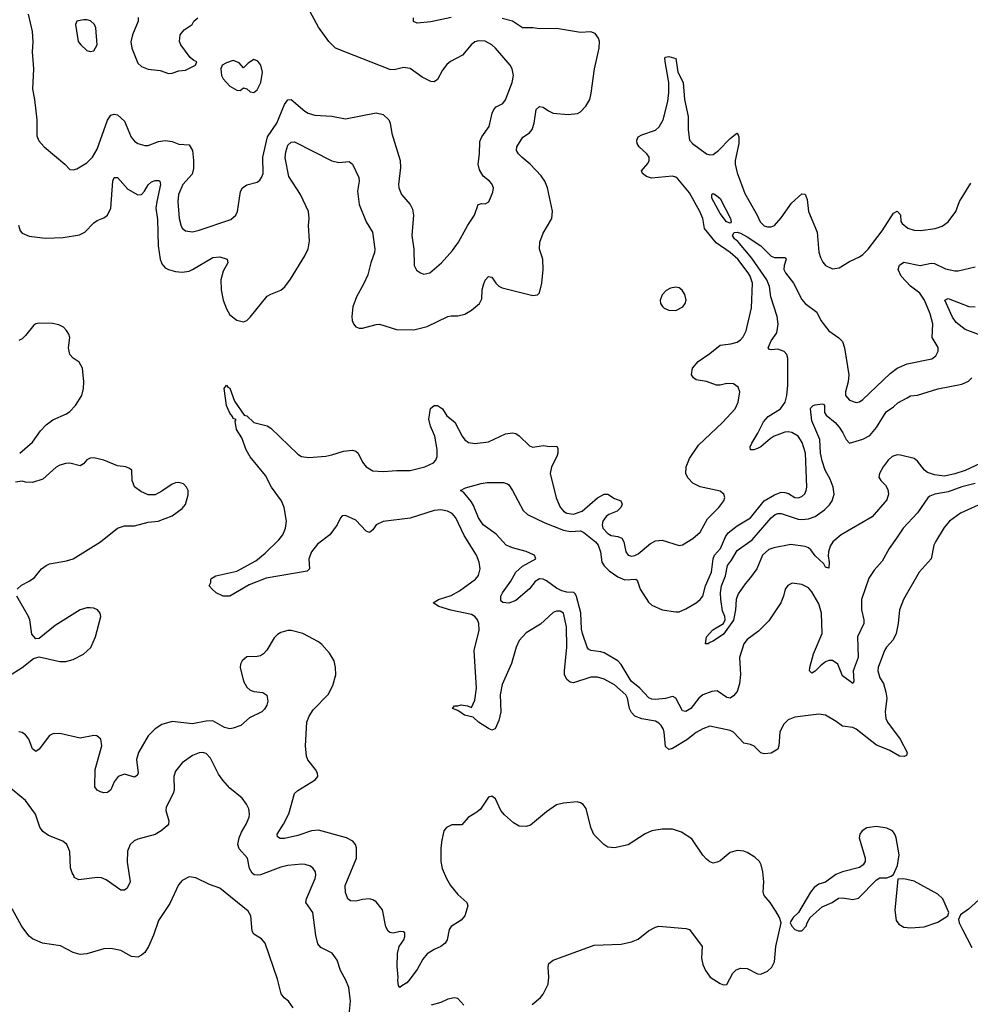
# Model space of a CAD drawing. Header units: inches. Extents: x 1682530 to 1839546, y 640742 to 791647.
# Tile 758 of 923: x 1760995 to 1766581, y 741711 to 747498. Entities that reach past the tile are written whole.
import ezdxf

# ---------------------------------------------------------------- set-up
doc = ezdxf.new("R2010")
doc.units = ezdxf.units.IN
doc.header["$MEASUREMENT"] = 0
doc.layers.add('B7764', color=7, linetype='Continuous')

msp = doc.modelspace()

# ---------------------------------------------------------------- linework, layer by layer
at = {"layer": 'B7764', "color": 5}
for points, elevation in [([(1761045.2, 747530), (1761069.2, 747429.2), (1761072.7, 747367.3), (1761067.4, 747310), (1761076.5, 747210), (1761070.3, 747090), (1761082, 747030), (1761095.9, 746910), (1761096.5, 746816.5), (1761107, 746787), (1761139.1, 746750), (1761260.7, 746650), (1761290, 746618), (1761310, 746616), (1761330, 746621), (1761390, 746657.6), (1761422, 746690), (1761450, 746736.3), (1761510, 746907.7), (1761530, 746937.1), (1761550, 746943.1), (1761570, 746938.7), (1761610, 746902), (1761650, 746808.7), (1761670, 746784.6), (1761690, 746770.3), (1761730, 746758), (1761750, 746759.5), (1761810, 746781.7), (1761850, 746787.6), (1761890, 746781.5), (1761930, 746767.4), (1761990, 746763), (1762010.2, 746730), (1762016.8, 746670), (1762016.1, 746623.9), (1762008.2, 746590), (1761954.5, 746530), (1761928.6, 746470), (1761923.2, 746430), (1761931.5, 746330), (1761943.9, 746283.9), (1761951.6, 746271.6), (1761970, 746257.1), (1762010, 746252), (1762050, 746260.9), (1762236.2, 746323.8), (1762265.1, 746350), (1762274, 746370), (1762292.3, 746487.7), (1762303.6, 746510), (1762330, 746528.2), (1762390, 746544), (1762405.6, 746554.4), (1762416.2, 746570), (1762425.8, 746594.2), (1762424.5, 746690), (1762450.6, 746810), (1762506.7, 746890), (1762550, 746999.5), (1762570, 747027), (1762590, 747028.7), (1762670, 746961.5), (1762690, 746949.1), (1762730, 746936.5), (1762830, 746930.2), (1762910, 746914.6), (1763090, 746951.5), (1763130, 746941.7), (1763163.7, 746910), (1763171.8, 746890), (1763181.1, 746830), (1763231.5, 746670), (1763232.6, 746630), (1763220.3, 746530), (1763222, 746510), (1763238.4, 746470), (1763290, 746412.7), (1763303.9, 746383.9), (1763308, 746350), (1763298.9, 746230), (1763311.8, 746150), (1763312.8, 746052.8), (1763326.7, 746026.7), (1763350, 746010.6), (1763370, 746002), (1763404, 746010), (1763474, 746070), (1763538, 746142), (1763573, 746190), (1763628.2, 746290), (1763667.8, 746350), (1763688.4, 746411.6), (1763710, 746417.1), (1763730, 746415.5), (1763751.4, 746428.6), (1763775.3, 746484.7), (1763778.4, 746510), (1763770, 746533.2), (1763756, 746550), (1763718.9, 746578.9), (1763696.6, 746616.6), (1763689.8, 746650), (1763696.5, 746710), (1763697.8, 746782.2), (1763710.6, 746809.4), (1763753.3, 746870), (1763771.4, 746948.6), (1763780.4, 746970), (1763794.6, 746985.4), (1763834.1, 747005.9), (1763850, 747028), (1763888.4, 747130), (1763896.3, 747170), (1763889.6, 747210), (1763876.9, 747230), (1763790, 747331.3), (1763770, 747351.2), (1763730, 747372.4), (1763690, 747374.3), (1763670, 747367.3), (1763648, 747350), (1763596.3, 747290), (1763527.1, 747252.9), (1763504.4, 747235.6), (1763479.2, 747200.8), (1763450, 747146), (1763430, 747132.3), (1763410, 747134), (1763360.6, 747160.6), (1763290, 747212), (1763250, 747217), (1763195.8, 747204.2), (1763170, 747205.6), (1762850.6, 747330.6), (1762812.3, 747370), (1762750, 747454.7), (1762687.6, 747570)], 740), ([(1760987, 746290), (1760997.2, 746257.2), (1761010, 746242.8), (1761050, 746226.7), (1761145, 746215), (1761250, 746217.9), (1761347.3, 746232.7), (1761376.9, 746250), (1761430, 746304.2), (1761450, 746318), (1761490, 746333.7), (1761510, 746348.5), (1761530.6, 746390), (1761541.7, 746550), (1761550, 746570.2), (1761570.6, 746570.6), (1761630, 746501.1), (1761690, 746469.3), (1761711, 746470), (1761728.5, 746490), (1761750, 746527.7), (1761770, 746545), (1761790, 746553), (1761812.7, 746552.7), (1761817.6, 746550), (1761823.2, 746530), (1761799.9, 746430), (1761795.6, 746390), (1761804.3, 746324.3), (1761808.5, 746168.5), (1761819.8, 746090), (1761830, 746062.4), (1761850, 746040.2), (1761870, 746029.2), (1761910, 746018), (1761950, 746013.7), (1761990, 746021), (1762010, 746029.4), (1762130, 746101.2), (1762170, 746104.7), (1762213.7, 746090), (1762217.4, 746070), (1762190, 746019.6), (1762176.1, 745970), (1762179.1, 745910), (1762190, 745850.6), (1762210, 745799.3), (1762230, 745764.4), (1762270, 745732.2), (1762310, 745721.6), (1762330, 745730.4), (1762350, 745750.3), (1762450, 745872.4), (1762470, 745885.3), (1762530, 745909.1), (1762552, 745928), (1762586.9, 745973.1), (1762670.4, 746109.6), (1762690, 746150.5), (1762697.7, 746197.7), (1762691.7, 746288.3), (1762696.1, 746330), (1762692.9, 746370), (1762645.8, 746470), (1762575.8, 746575.8), (1762554.2, 746685.8), (1762558.1, 746721.9), (1762570, 746760.3), (1762590, 746779), (1762610, 746779.7), (1762830, 746669.2), (1762870, 746658.5), (1762930, 746664.9), (1762950.3, 746650), (1762987.4, 746570), (1762990.2, 746550), (1762979.7, 746490), (1762990, 746411), (1763030, 746310.4), (1763068.5, 746250), (1763081.3, 746150), (1763079.7, 746130), (1763058.6, 746070), (1763040.7, 745999.3), (1763016.1, 745943.9), (1762974.9, 745870), (1762952.9, 745810), (1762946.6, 745753.4), (1762949, 745730), (1762955.8, 745710), (1762970, 745692.7), (1762990, 745684.6), (1763010, 745686), (1763090, 745707.4), (1763110, 745707.6), (1763210, 745677.3), (1763310, 745674.7), (1763390, 745694.7), (1763510, 745752.9), (1763530, 745758.3), (1763570, 745758), (1763610, 745767), (1763649.4, 745790), (1763696.2, 745830), (1763710, 745858), (1763713.3, 745910), (1763720, 745940), (1763730, 745967.3), (1763750, 745988), (1763770, 745984), (1763792.4, 745950), (1763810, 745932.4), (1763830, 745922.6), (1764010, 745876.3), (1764038.4, 745881.6), (1764050, 745892), (1764063.6, 745950), (1764071.1, 746030), (1764068.3, 746090), (1764049.7, 746150), (1764051.2, 746190), (1764070, 746242.8), (1764122.4, 746330), (1764126.3, 746373.7), (1764096, 746510), (1764080.4, 746550), (1764060, 746580), (1763994.7, 746650), (1763947.3, 746687.3), (1763926, 746710), (1763915.1, 746730), (1763915.8, 746750), (1763951.7, 746808.3), (1763990, 746834), (1764006.4, 746853.6), (1764018, 746890), (1764029.8, 746970), (1764050, 746988.7), (1764070, 746984.6), (1764102, 746962), (1764130, 746949.3), (1764218.2, 746941.8), (1764272.7, 746947.3), (1764290, 746957.6), (1764322, 746990), (1764344.4, 747030), (1764353, 747067), (1764372.9, 747210), (1764400.4, 747330), (1764402.4, 747370), (1764396.3, 747390), (1764377.1, 747417.1), (1764350, 747426), (1764290, 747423.5), (1764150, 747446.6), (1764050, 747444.4), (1764010, 747450.6), (1763950, 747450.8), (1763889.9, 747489.9), (1763830, 747504.9)], 720), ([(1761690.3, 747510.3), (1761691.6, 747490), (1761657, 747410), (1761648.7, 747368.7), (1761653.4, 747330), (1761690, 747242), (1761710, 747223.8), (1761750, 747207.3), (1761819.9, 747199.9), (1761870, 747181), (1761890, 747184.7), (1761930, 747198), (1761970, 747202), (1762028, 747230), (1762035.3, 747250), (1762018, 747258), (1761996.5, 747276.5), (1761942.7, 747350), (1761933.2, 747370), (1761937.2, 747410), (1761961.6, 747438.4), (1762009, 747470), (1762017.2, 747490), (1762041.2, 747510)], 760), ([(1763530, 747510.7), (1763410, 747485.1), (1763330, 747477), (1763308.2, 747488.2), (1763309.6, 747510)], 720), ([(1766670, 744664.6), (1766522.3, 744597.7), (1766459, 744550), (1766427.5, 744512.5), (1766375.5, 744430), (1766366.5, 744410), (1766350, 744329.6), (1766279.5, 744250), (1766187.6, 744090), (1766164.4, 744030), (1766156.1, 743950), (1766144.2, 743890), (1766127.1, 743852.9), (1766088.9, 743810), (1766077.4, 743790), (1766038.9, 743690), (1766037.4, 743670), (1766050, 743630.7), (1766070, 743597.3), (1766084.9, 743544.9), (1766089.5, 743509.5), (1766080.1, 743430), (1766083.8, 743390), (1766093.2, 743370), (1766168.2, 743270), (1766210.4, 743190), (1766205.8, 743174.2), (1766192.7, 743167.3), (1766164.5, 743170), (1766103.7, 743203.7), (1766030, 743233.2), (1765910, 743328), (1765890, 743336.9), (1765830, 743346), (1765793.2, 743373.2), (1765730, 743409.8), (1765690, 743416.4), (1765550, 743399), (1765510, 743382.8), (1765484, 743356), (1765462, 743310), (1765454.9, 743230), (1765449.1, 743210.9), (1765410, 743186.6), (1765370, 743182.4), (1765349.4, 743189.4), (1765310, 743228), (1765290, 743237.4), (1765250, 743245.1), (1765190, 743309.7), (1765170, 743320.4), (1765050, 743345.4), (1765010, 743330.8), (1764970, 743307.5), (1764914.8, 743265.2), (1764830, 743214.4), (1764809, 743209), (1764790, 743227), (1764781.3, 743310), (1764776.3, 743330), (1764764.8, 743350), (1764750, 743364.1), (1764730, 743374.4), (1764650, 743387.9), (1764610, 743404.2), (1764590, 743425.3), (1764577.3, 743450), (1764566.6, 743510), (1764556.3, 743530), (1764490, 743589.1), (1764430, 743622.3), (1764390, 743633.7), (1764350, 743632.8), (1764250, 743600.8), (1764230, 743605.1), (1764210, 743619.7), (1764197, 743650), (1764195.5, 743670), (1764209.8, 743810.2), (1764208.6, 743930), (1764190, 744009.3), (1764170, 744021.3), (1764150, 744022), (1764130, 744013), (1764055.1, 743944.9), (1763970, 743894.5), (1763930, 743849.7), (1763912.7, 743810), (1763885.1, 743714.9), (1763829.5, 743590), (1763819.1, 743530), (1763821.5, 743430), (1763810, 743379.7), (1763789.3, 743330.7), (1763770, 743322.8), (1763750, 743331.6), (1763691.8, 743370), (1763658.8, 743398.8), (1763608, 743410), (1763570, 743437), (1763537.2, 743450), (1763550, 743466), (1763570, 743464.9), (1763590, 743470.2), (1763625.9, 743465.9), (1763650, 743454.8), (1763670, 743498), (1763679.3, 743570), (1763666, 743790), (1763694.5, 743910), (1763693.2, 743950), (1763685.3, 743970), (1763670, 743989.8), (1763650, 744001.1), (1763528, 744028), (1763458, 744050), (1763424.5, 744070), (1763455.1, 744090), (1763530, 744113.7), (1763579.5, 744140.5), (1763673.3, 744210), (1763690, 744230.7), (1763700.4, 744270), (1763694.8, 744310), (1763678.5, 744350), (1763607.2, 744467.2), (1763558.2, 744570), (1763535.9, 744595.9), (1763509.6, 744610), (1763470, 744616.4), (1763430, 744613.8), (1763290, 744569.1), (1763130.8, 744549.2), (1763090.3, 744530), (1763070, 744499.6), (1763050, 744484.7), (1763030, 744492.4), (1762970, 744557), (1762910, 744584.8), (1762890, 744582.4), (1762879.3, 744570), (1762859.8, 744530), (1762816.6, 744470), (1762745.5, 744414.5), (1762710.1, 744370), (1762693.1, 744330), (1762696.9, 744270), (1762684, 744256), (1762443.7, 744216.3), (1762343.9, 744176.1), (1762230, 744109.6), (1762190, 744109.6), (1762149.3, 744130), (1762125.2, 744150), (1762109, 744170), (1762118, 744190), (1762118, 744210), (1762124.7, 744215.3), (1762148, 744230), (1762270, 744257.7), (1762381.7, 744318.3), (1762437.7, 744362.3), (1762518.5, 744441.5), (1762540.5, 744470), (1762556.3, 744510), (1762562, 744550), (1762548.6, 744630), (1762532.7, 744670), (1762473.6, 744750), (1762438.7, 744818.7), (1762350, 744928), (1762325.7, 744970), (1762299.5, 745039.5), (1762269.8, 745090), (1762262, 745138), (1762267.3, 745147.3), (1762250, 745154), (1762246.1, 745166.1), (1762230, 745185.1), (1762209.7, 745230.3), (1762197.2, 745330), (1762209.7, 745350.3), (1762218, 745338), (1762230, 745332.7), (1762256.7, 745256.7), (1762313.7, 745173.7), (1762330, 745170.4), (1762371.4, 745131.4), (1762450, 745110.4), (1762470, 745096.4), (1762630, 744944.4), (1762650, 744930.4), (1762694.7, 744925.3), (1762793, 744933), (1762830, 744940.2), (1762897.4, 744962.6), (1762950, 744967.3), (1762970, 744961.6), (1762984.4, 744950), (1763010, 744897.6), (1763030, 744870.3), (1763070, 744847.1), (1763130, 744842.2), (1763210.6, 744849.4), (1763290, 744848.9), (1763375.1, 744870), (1763425.6, 744894.4), (1763439.7, 744910), (1763448.5, 744930), (1763447.3, 744972.7), (1763433.4, 745050), (1763408.1, 745110), (1763399.3, 745150), (1763408.1, 745211.9), (1763430, 745230.2), (1763450, 745231), (1763478.6, 745210), (1763505.3, 745170), (1763552.7, 745132.7), (1763595.2, 745050), (1763610, 745028.9), (1763632.5, 745012.5), (1763670, 745006.5), (1763750, 745016.1), (1763850, 745064.7), (1763890, 745069.3), (1763910, 745065.2), (1763930, 745052.6), (1763990, 744993.4), (1764010, 744986), (1764070, 744996), (1764110, 744990.3), (1764151.6, 744991.5), (1764157.1, 744977.1), (1764156.5, 744950), (1764150.9, 744930), (1764119.8, 744870), (1764112.5, 744830), (1764147.3, 744687.3), (1764170, 744633.1), (1764190.1, 744610.1), (1764210, 744597.8), (1764250, 744591.9), (1764299.8, 744610), (1764390, 744687.6), (1764430, 744708.8), (1764450, 744709.3), (1764490, 744683.8), (1764528, 744670), (1764535.4, 744650), (1764527.3, 744630), (1764504.9, 744610), (1764456, 744590), (1764441.4, 744578.6), (1764420.9, 744550), (1764416.8, 744530), (1764421.3, 744510), (1764450, 744478.2), (1764470, 744467.1), (1764510, 744459.7), (1764532.8, 744450), (1764545.4, 744430), (1764556.9, 744370), (1764571, 744351), (1764590, 744345.7), (1764610, 744348.8), (1764630, 744359), (1764701.1, 744418.9), (1764730, 744435.2), (1764770, 744438.8), (1764870, 744407.7), (1764890, 744412.2), (1764950, 744448.1), (1764994.1, 744485.9), (1765036, 744564), (1765104, 744630), (1765132.6, 744670), (1765138.9, 744690), (1765133.3, 744710), (1765110, 744726.6), (1764993, 744753), (1764950, 744773.3), (1764923.2, 744803.2), (1764910, 744829.4), (1764910.8, 744870), (1764930, 744919.5), (1764982.7, 744997.3), (1765124.7, 745130), (1765199.1, 745210), (1765216.4, 745250), (1765225.6, 745310), (1765217.4, 745337.4), (1765190, 745357.6), (1765150, 745359.7), (1765110, 745349.6), (1765090, 745349.5), (1765030, 745371.5), (1764970, 745382), (1764953.4, 745393.4), (1764942.9, 745410), (1764947.6, 745450), (1764981.3, 745490), (1765050, 745535.9), (1765110, 745584.9), (1765172.8, 745592.7), (1765210, 745603.5), (1765230, 745616.5), (1765245.8, 745634.2), (1765263.1, 745670), (1765295.5, 745804.4), (1765301.6, 745950), (1765287.9, 745990), (1765275.8, 746010), (1765214.2, 746090), (1765170, 746129.2), (1765087.4, 746187.4), (1765019.3, 746270), (1765009.1, 746330), (1764992.4, 746370), (1764930, 746480.4), (1764862.2, 746562.2), (1764850, 746572.4), (1764830, 746577.6), (1764706.9, 746566.9), (1764677.5, 746577.5), (1764654.2, 746594.2), (1764649.4, 746610), (1764686.1, 746653.9), (1764693.7, 746670), (1764693.3, 746690), (1764679.2, 746710), (1764634.6, 746750), (1764623, 746770), (1764621.2, 746790), (1764629.9, 746810.1), (1764650, 746822.3), (1764731.2, 746848.8), (1764752.2, 746867.8), (1764775.5, 746910), (1764803.3, 747016.7), (1764808.7, 747070), (1764808.7, 747130), (1764787.5, 747252.5), (1764786.3, 747273.7), (1764790, 747278), (1764810, 747282), (1764850.4, 747270), (1764863.1, 747190), (1764894.4, 747130), (1764901.6, 747030), (1764922.5, 746930), (1764922.6, 746850), (1764931.1, 746790), (1764949.3, 746770), (1765030, 746710.1), (1765050, 746703.4), (1765070, 746706.2), (1765101, 746730), (1765170, 746800.7), (1765209.2, 746830.8), (1765212.7, 746830), (1765219.7, 746810), (1765219.8, 746770), (1765199.3, 746670), (1765198.9, 746650), (1765210, 746598), (1765255.8, 746475.8), (1765328.7, 746350), (1765346, 746310), (1765370, 746286.9), (1765390, 746280.8), (1765410, 746280.9), (1765430.7, 746289.3), (1765470, 746333.7), (1765530, 746420.2), (1765590, 746475.5), (1765610, 746473), (1765621.5, 746441.5), (1765629.2, 746370), (1765680.2, 746250), (1765691.5, 746131.5), (1765701.1, 746101.1), (1765713.9, 746073.9), (1765730, 746053), (1765770, 746034.4), (1765810, 746039.5), (1765870, 746077), (1765930, 746103.6), (1765950, 746118.9), (1765980.4, 746150), (1766062.5, 746257.5), (1766130, 746360.4), (1766150, 746371.8), (1766170, 746350.8), (1766172.2, 746312.2), (1766179.5, 746299.5), (1766213.2, 746273.2), (1766250, 746260.7), (1766290, 746259.1), (1766374, 746270), (1766415.7, 746284.3), (1766450.8, 746309.2), (1766495.8, 746370), (1766517.4, 746430), (1766583.3, 746536.7)], 680), ([(1766610, 744772.2), (1766530, 744752.5), (1766450, 744723.2), (1766371.5, 744708.5), (1766342.7, 744697.3), (1766331.7, 744688.3), (1766270, 744600.5), (1766185.3, 744510), (1766148, 744450), (1766103.1, 744390), (1766063.7, 744316.3), (1766016.5, 744263.5), (1765984.7, 744215.3), (1765942, 744090), (1765941.3, 744030), (1765955.6, 743970), (1765954.6, 743950), (1765918.5, 743870), (1765921.2, 743750), (1765892.7, 743670), (1765896.4, 743610), (1765890, 743597.2), (1765830, 743641.2), (1765801.7, 743710), (1765770, 743731.6), (1765750, 743732.4), (1765730, 743723.8), (1765699.8, 743700.2), (1765670, 743668), (1765650, 743658), (1765636, 743670), (1765636.9, 743690), (1765659.4, 743770), (1765710.6, 743890), (1765705.5, 744010), (1765690, 744064.2), (1765650, 744134.7), (1765630, 744158.7), (1765590, 744178), (1765533.7, 744186.3), (1765508.3, 744171.7), (1765493.4, 744150), (1765483.8, 744110), (1765466.7, 744070), (1765395.9, 743964.1), (1765336.9, 743903.1), (1765270, 743854.7), (1765250.4, 743830), (1765224.2, 743750), (1765230.7, 743650), (1765224.9, 743595.1), (1765211.1, 743550), (1765190, 743523.5), (1765170, 743511.2), (1765150, 743514), (1765093.5, 743553.5), (1765062, 743550), (1765009.3, 743530), (1764985.5, 743510), (1764937.6, 743450), (1764910, 743432.3), (1764890, 743435.1), (1764851, 743511), (1764837.4, 743517.4), (1764830, 743519.3), (1764790, 743508), (1764730, 743503.2), (1764710, 743504.3), (1764692.6, 743512.6), (1764638.8, 743570), (1764588.8, 743610), (1764530, 743707.9), (1764509.8, 743730), (1764430, 743776.2), (1764410, 743783.2), (1764350, 743789.8), (1764338.2, 743798.1), (1764329.3, 743809.3), (1764301.3, 743890), (1764296, 743916), (1764292.2, 744012.2), (1764267.2, 744107.2), (1764261.7, 744121.7), (1764251.6, 744131.6), (1764210, 744133.5), (1764180.2, 744140.2), (1764150, 744156.2), (1764090, 744200.5), (1764070, 744210.6), (1764050, 744211.3), (1764024.2, 744195.8), (1763990, 744153.3), (1763910, 744083.7), (1763870, 744069.2), (1763832.9, 744072.9), (1763822, 744082), (1763823, 744110), (1763831.6, 744130), (1763881.6, 744198.4), (1763909.8, 744250), (1763950, 744286), (1764027, 744330), (1764025.6, 744334.4), (1764020.7, 744350), (1764013.4, 744353.4), (1763970, 744372), (1763890, 744393.3), (1763854.3, 744410), (1763794.8, 744474.8), (1763718.4, 744530), (1763690, 744569.4), (1763662.4, 744642.4), (1763647, 744667), (1763602, 744722), (1763586, 744730), (1763613.6, 744746.4), (1763707.2, 744772.8), (1763742.5, 744777.5), (1763837.1, 744777.1), (1763861, 744770), (1763870, 744764), (1763890, 744730.7), (1763954.1, 744614.1), (1763978, 744590), (1764080.3, 744540.3), (1764190, 744497.5), (1764230.5, 744489.5), (1764290, 744493.5), (1764310, 744484.9), (1764378.3, 744430), (1764394.7, 744410), (1764408.1, 744370), (1764415.7, 744310), (1764428.9, 744288.9), (1764458.2, 744258.2), (1764510, 744222.8), (1764550, 744205.4), (1764615.5, 744210), (1764623.9, 744203.9), (1764641.6, 744150), (1764690, 744074), (1764710, 744056.5), (1764770, 744028.5), (1764850, 744016.9), (1764870, 744018.2), (1764910, 744035.5), (1764970, 744071.3), (1764993.3, 744090), (1765008.7, 744110), (1765024.1, 744170), (1765059.6, 744250), (1765069.8, 744330), (1765078.4, 744350), (1765111.9, 744390), (1765141.3, 744458.7), (1765157.4, 744482.6), (1765210, 744523.5), (1765290, 744571.2), (1765370.4, 744669.6), (1765430, 744705.5), (1765470, 744720.6), (1765490, 744719.7), (1765512.5, 744712.5), (1765550, 744690.3), (1765570, 744687.6), (1765590, 744694.9), (1765608.7, 744711.3), (1765617.2, 744730), (1765619.2, 744750), (1765612.6, 744950), (1765593, 745013), (1765569.7, 745050), (1765531.9, 745071.9), (1765510, 745075.6), (1765490, 745072.9), (1765429.1, 745050), (1765404.8, 745035.2), (1765350, 744988), (1765330, 744977.6), (1765309.7, 744969.7), (1765289.3, 744970), (1765287.7, 744987.7), (1765296.4, 745010), (1765332.4, 745067.6), (1765365.2, 745134.8), (1765393.8, 745166.2), (1765464.8, 745210), (1765493.2, 745250), (1765503.6, 745290), (1765509.1, 745350), (1765508.1, 745508.1), (1765503.5, 745530), (1765487.9, 745547.9), (1765450, 745561.2), (1765410, 745557), (1765400.1, 745560.1), (1765392.7, 745570), (1765411.2, 745610), (1765443.2, 745656.8), (1765452.3, 745707.7), (1765446.8, 745753.2), (1765409.3, 745869.3), (1765401.5, 745930), (1765384.8, 745970), (1765297.1, 746097.1), (1765214.6, 746194.6), (1765195.6, 746210), (1765183.7, 746230), (1765192.2, 746247.7), (1765210, 746249.2), (1765230, 746242.8), (1765270, 746221.2), (1765350, 746168.1), (1765410, 746108.3), (1765430, 746099.6), (1765490, 746099.6), (1765496.3, 746096.3), (1765499.6, 746090), (1765487.2, 746052.8), (1765485, 746030), (1765495.3, 746010), (1765541.6, 745950), (1765590, 745853.6), (1765610.6, 745830.6), (1765678.5, 745778.5), (1765702, 745730), (1765749.2, 745670), (1765808.3, 745628.3), (1765830, 745606.4), (1765842.3, 745570), (1765866.9, 745410), (1765864, 745370), (1765846.9, 745310), (1765848, 745290), (1765870, 745261.1), (1765910, 745248.9), (1765930, 745252), (1765950, 745265.3), (1766110, 745419.1), (1766150, 745450.2), (1766210, 745476.3), (1766354.8, 745505.2), (1766377.3, 745522.7), (1766391.2, 745550), (1766390.9, 745570.9), (1766356.9, 745630), (1766359.7, 745710), (1766344.1, 745770), (1766312.5, 745850), (1766285, 745890), (1766230, 745932), (1766175.4, 745990), (1766157.6, 746030), (1766164.2, 746055.8), (1766190, 746072.4), (1766286.1, 746053.9), (1766350, 746068), (1766370, 746065.5), (1766434.3, 746034.3), (1766490, 746022.4), (1766510, 746022.4), (1766610, 746045.4)], 660), ([(1766628.5, 745648.5), (1766550, 745677.2), (1766497.8, 745717.7), (1766475.4, 745750), (1766431.6, 745850), (1766450, 745859.7), (1766571.8, 745811.8), (1766610, 745810.1)], 640), ([(1760994.8, 744950), (1761070, 745014), (1761118.1, 745081.9), (1761150, 745116.9), (1761190, 745146.2), (1761270, 745181.1), (1761290, 745194.4), (1761322.6, 745230), (1761360.5, 745290), (1761369.7, 745330), (1761371, 745370), (1761363.5, 745450), (1761344.3, 745484.3), (1761309.4, 745509.4), (1761290.5, 745530.5), (1761281.8, 745570), (1761288.9, 745630), (1761283.5, 745650), (1761270, 745672.3), (1761252.3, 745690), (1761224.5, 745704.5), (1761187.7, 745712.3), (1761110, 745715.2), (1761090, 745710.6), (1761078.2, 745701.8), (1761030, 745641.8), (1761010, 745622.4), (1760990, 745612.4)], 720), ([(1766700.8, 744919.2), (1766551.3, 744848.7), (1766490, 744828.3), (1766430, 744815.2), (1766370, 744822.1), (1766330, 744837.1), (1766310.6, 744850.6), (1766270, 744903.7), (1766250, 744918.3), (1766170, 744938.4), (1766150, 744939.7), (1766121.4, 744930), (1766098.3, 744910), (1766068.1, 744870), (1766046.8, 744830), (1766043.8, 744810), (1766054.3, 744790), (1766082.6, 744762.6), (1766096.6, 744736.6), (1766100.5, 744710), (1766090, 744677), (1766003.6, 744576.4), (1765822, 744470), (1765772.4, 744430), (1765756.6, 744403.4), (1765747.4, 744370), (1765746.1, 744346.1), (1765752.3, 744307.7), (1765750, 744275.3), (1765730, 744280.5), (1765719.1, 744299), (1765670, 744347), (1765642.7, 744382.7), (1765630, 744393.7), (1765610, 744401.2), (1765526.4, 744413.6), (1765426.5, 744393.5), (1765396.8, 744383.2), (1765359.3, 744350), (1765326.7, 744270), (1765290, 744219.3), (1765257, 744183), (1765216.7, 744123.3), (1765204.9, 744090), (1765201.5, 744030), (1765190, 743967.8), (1765130, 743885.6), (1765070, 743846), (1765043.6, 743836.4), (1765042, 743830), (1765025.2, 743830), (1765030, 743870.7), (1765067.2, 743912.7), (1765131.2, 743948.8), (1765140.7, 743970), (1765139.3, 743990), (1765124.4, 744024.4), (1765114.6, 744090), (1765113.8, 744130), (1765119.4, 744170), (1765141.6, 744230), (1765153.6, 744290), (1765178, 744322), (1765210, 744377.4), (1765298.3, 744441.7), (1765410.5, 744570), (1765434.2, 744590), (1765450, 744596.5), (1765470, 744595.3), (1765570, 744563.3), (1765590, 744560.1), (1765630, 744564), (1765670, 744578.9), (1765723.3, 744616.7), (1765754.3, 744645.7), (1765768.3, 744670), (1765780.1, 744710), (1765775.4, 744750), (1765756.9, 744796.9), (1765727.6, 744850), (1765710, 744905.4), (1765700.9, 744950), (1765696.2, 745030), (1765650, 745139.7), (1765640.8, 745210), (1765643.9, 745216.1), (1765658, 745230), (1765670, 745234.6), (1765710, 745241.2), (1765717.7, 745237.7), (1765724.9, 745230), (1765724.3, 745190), (1765733.3, 745173.3), (1765786, 745130), (1765810, 745102.4), (1765832.3, 745070), (1765850.8, 745030.8), (1765870, 745009.1), (1765950, 745032.7), (1765990, 745053.2), (1766030, 745101.6), (1766086.5, 745193.5), (1766130, 745222.3), (1766154.2, 745245.8), (1766210, 745276.5), (1766230, 745286.5), (1766270, 745292.2), (1766390, 745328.7), (1766530, 745355.8), (1766570, 745373.6), (1766590, 745393.7)], 640), ([(1760980.9, 744150), (1761005.6, 744174.4), (1761050, 744197.1), (1761081, 744219), (1761123.7, 744270), (1761150, 744290.4), (1761170, 744299.3), (1761270, 744316.5), (1761310, 744329.2), (1761470, 744429.3), (1761570, 744508.7), (1761610, 744522.4), (1761670, 744523.1), (1761750, 744544.4), (1761808.7, 744550), (1761890, 744582.6), (1761950, 744624.4), (1761970, 744647.7), (1761985.4, 744705.4), (1761984.5, 744730), (1761976, 744750), (1761957.2, 744770), (1761930, 744778.4), (1761910, 744776.9), (1761890, 744767.6), (1761830, 744726), (1761790, 744705.6), (1761750, 744705.1), (1761705.9, 744725.9), (1761670, 744753.2), (1761656.2, 744790), (1761654, 744850), (1761640.8, 744860.8), (1761618, 744870), (1761570, 744875.4), (1761490, 744909.8), (1761430, 744922.7), (1761410, 744921), (1761390, 744911.1), (1761370, 744888), (1761350, 744876), (1761290, 744890.6), (1761266, 744890), (1761230, 744880.3), (1761210, 744868.7), (1761130, 744797.6), (1761070, 744778.5), (1761030, 744779.1), (1761010, 744785.1), (1760970, 744780.7)], 720), ([(1760930, 743639.6), (1761009.4, 743690), (1761076.9, 743743.1), (1761110, 743753.4), (1761230, 743726.3), (1761266.1, 743726.1), (1761310, 743738.5), (1761370, 743769), (1761412.5, 743807.5), (1761439.8, 743870), (1761471.2, 743990), (1761467.6, 744010), (1761452, 744030), (1761430, 744039.7), (1761410, 744041.1), (1761390, 744040.4), (1761350, 744029.7), (1761202.7, 743937.3), (1761110, 743861.2), (1761090, 743859), (1761067, 743887), (1761055.4, 743970), (1761047.3, 743990), (1760977.6, 744110)], 720), ([(1764007, 741710), (1764055.1, 741750), (1764071.5, 741770), (1764099.5, 741830), (1764103.6, 741870), (1764100.7, 741930), (1764104.5, 741950), (1764129.2, 741970), (1764370, 742057.6), (1764530, 742065.2), (1764590, 742078.9), (1764630, 742093.7), (1764690, 742143), (1764730, 742164.9), (1764750, 742170.5), (1764910, 742157.1), (1764930.7, 742150), (1765005.5, 742050), (1765002, 741982), (1765010, 741944.7), (1765023.8, 741910), (1765053, 741870), (1765110, 741832.2), (1765130, 741824.9), (1765150, 741828), (1765185.3, 741894.7), (1765205.7, 741914.3), (1765230, 741923.9), (1765270, 741920.7), (1765330, 741889), (1765350, 741887.6), (1765390, 741905.7), (1765415.1, 741930), (1765430, 741961), (1765438.3, 742050), (1765469, 742190), (1765460.2, 742220.2), (1765438, 742258), (1765405.2, 742310), (1765369.4, 742350), (1765362.7, 742370), (1765366.6, 742430), (1765362, 742490), (1765352.3, 742530), (1765341.2, 742550), (1765314.9, 742574.9), (1765270, 742602.9), (1765250, 742611.8), (1765210, 742615.6), (1765170, 742602.4), (1765110, 742553.6), (1765094.1, 742545.9), (1765070, 742541.3), (1765050, 742548.2), (1765030, 742563), (1765008.2, 742588.2), (1764943.8, 742683.8), (1764882.8, 742722.8), (1764830, 742739.8), (1764770, 742739.8), (1764710, 742731), (1764670, 742713.8), (1764570, 742647.7), (1764490, 742631.3), (1764450, 742634.5), (1764426.6, 742650), (1764369, 742709), (1764350.8, 742750), (1764322.7, 742862.7), (1764305.6, 742885.6), (1764290, 742895.6), (1764270, 742900.5), (1764190, 742893), (1764150, 742882.4), (1764090, 742841.6), (1763996.5, 742763.5), (1763970, 742756.4), (1763930, 742758), (1763897, 742777), (1763843.8, 742823.8), (1763823, 742850), (1763790, 742918), (1763770, 742934.5), (1763750, 742929.3), (1763701.8, 742858.2), (1763680.4, 742839.6), (1763630, 742809.7), (1763593.3, 742766.7), (1763534.1, 742765.9), (1763502, 742750), (1763488, 742730), (1763475.5, 742675.5), (1763470.4, 742630), (1763470.3, 742550), (1763476.5, 742510), (1763502.2, 742450), (1763527.1, 742410), (1763570, 742356), (1763623.1, 742310), (1763628.7, 742288.7), (1763610.2, 742230), (1763590, 742204.4), (1763530, 742167.3), (1763518.9, 742150), (1763507.4, 742090), (1763495.3, 742070), (1763470.4, 742050), (1763430, 742032.3), (1763390, 742007.6), (1763363.8, 741976.2), (1763330, 741915.6), (1763281.6, 741850), (1763270, 741837), (1763239.8, 741820.2), (1763229, 741809), (1763221.2, 741821.2), (1763216, 741850), (1763219.5, 741870), (1763212.4, 741932.4), (1763214, 742010), (1763224.7, 742050), (1763251.8, 742090), (1763258.7, 742110), (1763258, 742130), (1763250, 742137.4), (1763230, 742139.7), (1763189.6, 742129.6), (1763170, 742132), (1763160.7, 742140.7), (1763145.8, 742165.8), (1763125.9, 742265.9), (1763090, 742312.6), (1763070, 742324.8), (1763050, 742329.8), (1763010, 742326), (1762970, 742316.1), (1762938.3, 742318.3), (1762923.6, 742330), (1762908.8, 742368.8), (1762907.7, 742410), (1762974.4, 742570), (1762974.4, 742630), (1762967.4, 742650), (1762952.4, 742670), (1762915.1, 742690), (1762750, 742734.5), (1762710, 742730.7), (1762630, 742703.7), (1762550, 742685), (1762524.7, 742684.7), (1762510, 742695.3), (1762506.9, 742710), (1762545.5, 742770), (1762576, 742830), (1762610.4, 742949.6), (1762630, 742967), (1762731.6, 743030), (1762747.6, 743050), (1762744.2, 743070), (1762733.3, 743090), (1762688.5, 743148.5), (1762679.3, 743170), (1762674.6, 743230), (1762683.1, 743370), (1762695.4, 743404.6), (1762719.3, 743440.7), (1762808.2, 743531.8), (1762835.1, 743584.9), (1762852.6, 743647.4), (1762851.1, 743690), (1762842.7, 743730), (1762814.5, 743774.5), (1762770, 743825.7), (1762750, 743842.3), (1762658, 743890), (1762590, 743908.3), (1762570, 743908.2), (1762530, 743896.3), (1762510, 743885.1), (1762490, 743864.5), (1762447.4, 743792.6), (1762428.2, 743770), (1762410, 743759.1), (1762390, 743754.8), (1762330, 743752.4), (1762301.3, 743730), (1762292, 743710), (1762290.3, 743689.7), (1762310.2, 743610.2), (1762330, 743574.9), (1762350, 743557.6), (1762370, 743548.5), (1762423.8, 743543.8), (1762448.1, 743528.1), (1762452.5, 743492.5), (1762446.4, 743470), (1762433.8, 743446.2), (1762418, 743430), (1762345.1, 743394.9), (1762293.7, 743350), (1762250, 743333.2), (1762230, 743330.5), (1762198, 743338), (1762130, 743377.2), (1762090, 743375.8), (1762010, 743359.3), (1761890, 743373.6), (1761830, 743356.3), (1761790, 743329.7), (1761750, 743288.2), (1761692.6, 743190), (1761682, 743150), (1761690.2, 743070), (1761685.1, 743054.9), (1761670, 743046.6), (1761610, 743062.8), (1761574, 743050), (1761550, 743017.7), (1761530, 742972.1), (1761510, 742955.8), (1761490, 742953.7), (1761470, 742959.2), (1761449.8, 742970), (1761437.1, 742990), (1761437.9, 743090), (1761477.3, 743230), (1761470.8, 743270), (1761448.7, 743288.7), (1761430, 743291.6), (1761350, 743276.1), (1761230, 743303.2), (1761190, 743301.2), (1761169.1, 743290), (1761110, 743209.7), (1761090, 743196.9), (1761070, 743211.8), (1761047.7, 743270), (1761030, 743295.6), (1761010, 743307.6), (1760990, 743312.7)], 720), ([(1762931.8, 741650), (1762939.2, 741730), (1762928.4, 741810), (1762911.8, 741851.8), (1762879.7, 741910), (1762860.7, 741970), (1762830.8, 742010.8), (1762764, 742044), (1762746.4, 742066.4), (1762735.1, 742115.1), (1762716.8, 742250), (1762677.2, 742310), (1762680.3, 742330), (1762731.8, 742450), (1762735.6, 742470), (1762732.6, 742490), (1762719.6, 742510), (1762703.1, 742523.1), (1762673.3, 742533.3), (1762653.6, 742533.6), (1762570, 742525.8), (1762530, 742516.5), (1762410, 742472.7), (1762390, 742469.1), (1762372.3, 742472.3), (1762361, 742481), (1762345.5, 742510), (1762333.1, 742570), (1762284.1, 742624.1), (1762275.9, 742650), (1762284.3, 742690), (1762297.6, 742722.4), (1762326, 742770), (1762343.1, 742810), (1762346, 742830), (1762340.7, 742860.7), (1762327.4, 742887.4), (1762301.8, 742921.8), (1762230, 742982), (1762188.1, 743028.1), (1762163.4, 743063.4), (1762116.6, 743156.6), (1762090, 743184.4), (1762070, 743190.8), (1762050, 743189.8), (1762010, 743173.8), (1761950.3, 743130), (1761910, 743080.9), (1761900.3, 743050), (1761902, 742970), (1761896.5, 742950), (1761855.6, 742870), (1761853.1, 742850), (1761871.8, 742790), (1761868.7, 742770), (1761860.7, 742759.3), (1761827, 742730), (1761791.6, 742708.4), (1761690, 742682), (1761668.2, 742671.8), (1761643.1, 742650), (1761628.4, 742611.6), (1761625.5, 742545.5), (1761643.1, 742430), (1761626.6, 742393.4), (1761610, 742380.9), (1761598.5, 742381.5), (1761590, 742382), (1761502.2, 742442.2), (1761474.8, 742454.8), (1761450, 742456.9), (1761343.2, 742443.2), (1761315.3, 742455.3), (1761315.3, 742464.7), (1761302.7, 742482.7), (1761292.7, 742512.7), (1761289.7, 742609.7), (1761272, 742650), (1761249.2, 742670), (1761163.5, 742703.5), (1761130, 742726.3), (1761112.4, 742752.4), (1761088.3, 742828.3), (1761030, 742909.5), (1760930, 742991.1)], 740), ([(1762601.6, 741690), (1762574.7, 741730), (1762549.3, 741749.3), (1762532, 741772), (1762510, 741859.3), (1762437, 742070), (1762416.2, 742096.2), (1762370, 742123.7), (1762360.6, 742140.6), (1762352.4, 742230), (1762337.8, 742257.8), (1762170, 742392.8), (1762110, 742414.7), (1762030, 742454.5), (1761990, 742459.3), (1761950, 742439.3), (1761927.1, 742412.9), (1761877.5, 742302.5), (1761810, 742203.7), (1761782, 742118), (1761751.8, 742050), (1761730, 742016.2), (1761710, 741998.7), (1761690, 741987.8), (1761651.5, 741991.5), (1761590, 742026.6), (1761530, 742039.3), (1761490, 742037.2), (1761390, 742006.6), (1761350, 742003.7), (1761310, 742015.1), (1761233.9, 742053.9), (1761129.7, 742069.7), (1761070, 742096.2), (1761051.1, 742111.1), (1761007.3, 742167.3), (1760951.3, 742271.3)], 760), ([(1766650, 742342.7), (1766570, 742269.3), (1766524, 742236), (1766511.3, 742210), (1766516, 742190), (1766535.5, 742150), (1766590, 742044.9)], 720), ([(1763605.1, 741705.1), (1763570, 741745.2), (1763549.4, 741749.4), (1763510, 741741.6), (1763470, 741722), (1763413.4, 741706.6)], 740)]:
    msp.add_lwpolyline(points, dxfattribs=dict(at, elevation=elevation))
for points, elevation in [([(1761370, 747498), (1761331.3, 747490), (1761322, 747470), (1761338, 747370), (1761353.4, 747350), (1761390, 747317.3), (1761410, 747310.7), (1761430, 747314.8), (1761449.5, 747350.5), (1761442, 747450), (1761434.5, 747470), (1761411, 747491), (1761390, 747497.4)], 760), ([(1762370, 747263.7), (1762336.7, 747243.3), (1762310, 747215.3), (1762284.1, 747244.1), (1762250, 747258), (1762210, 747245.2), (1762184.7, 747230), (1762176, 747210), (1762180.7, 747170), (1762190.7, 747150), (1762230, 747107.7), (1762270, 747084), (1762290, 747082.8), (1762310, 747098), (1762330, 747091.3), (1762350, 747074.8), (1762370, 747070.7), (1762390, 747086.8), (1762411.3, 747130), (1762420.7, 747190), (1762411.5, 747231.5), (1762395.1, 747255.1)], 760), ([(1765170, 746302), (1765147.8, 746310), (1765110, 746359.7), (1765062, 746450), (1765061.2, 746470), (1765065.4, 746474.6), (1765070, 746476.3), (1765090, 746465.5), (1765110, 746446.4), (1765172.1, 746330), (1765175, 746310)], 660), ([(1764850, 745925.7), (1764819.9, 745920.1), (1764794.5, 745905.5), (1764770, 745880.9), (1764758.7, 745850), (1764760.3, 745830), (1764771.5, 745811.5), (1764782.7, 745802.7), (1764810.2, 745790.2), (1764850, 745788.6), (1764891.8, 745810), (1764906.2, 745830), (1764910.7, 745850), (1764903.2, 745883.2), (1764888.1, 745908.1), (1764870, 745922.6)], 720), ([(1766030, 742756.3), (1765972.8, 742747.2), (1765944.7, 742730), (1765931, 742710), (1765927.3, 742690), (1765962, 742570), (1765962, 742550), (1765952, 742530), (1765930, 742515.3), (1765830, 742489), (1765790, 742473.2), (1765730, 742428.7), (1765690, 742417.2), (1765662.5, 742397.5), (1765641, 742370), (1765572, 742250), (1765539.6, 742220.4), (1765523.6, 742196.4), (1765522, 742190), (1765531.3, 742170), (1765550, 742151.3), (1765570, 742142.8), (1765590, 742142.8), (1765617.2, 742170), (1765622, 742190), (1765639, 742221), (1765710, 742282.8), (1765768.7, 742310), (1765806, 742334), (1765830, 742337.3), (1765890, 742326), (1765924.7, 742335.3), (1766030, 742442), (1766050, 742454), (1766090, 742454), (1766116.4, 742463.6), (1766130, 742474), (1766153.6, 742526.4), (1766162, 742590), (1766144.2, 742690), (1766138, 742710), (1766123.7, 742730), (1766090, 742746)], 720), ([(1766191, 742449), (1766154, 742446), (1766136.7, 742263.3), (1766144.2, 742204.2), (1766161.1, 742181.1), (1766190, 742163.8), (1766230, 742160.4), (1766310, 742166.4), (1766390, 742193.4), (1766448.7, 742230), (1766455.3, 742250), (1766419.3, 742330), (1766390, 742358), (1766250, 742434.5)], 720)]:
    msp.add_lwpolyline(points, close=True, dxfattribs=dict(at, elevation=elevation))

doc.saveas('drawing.dxf')
